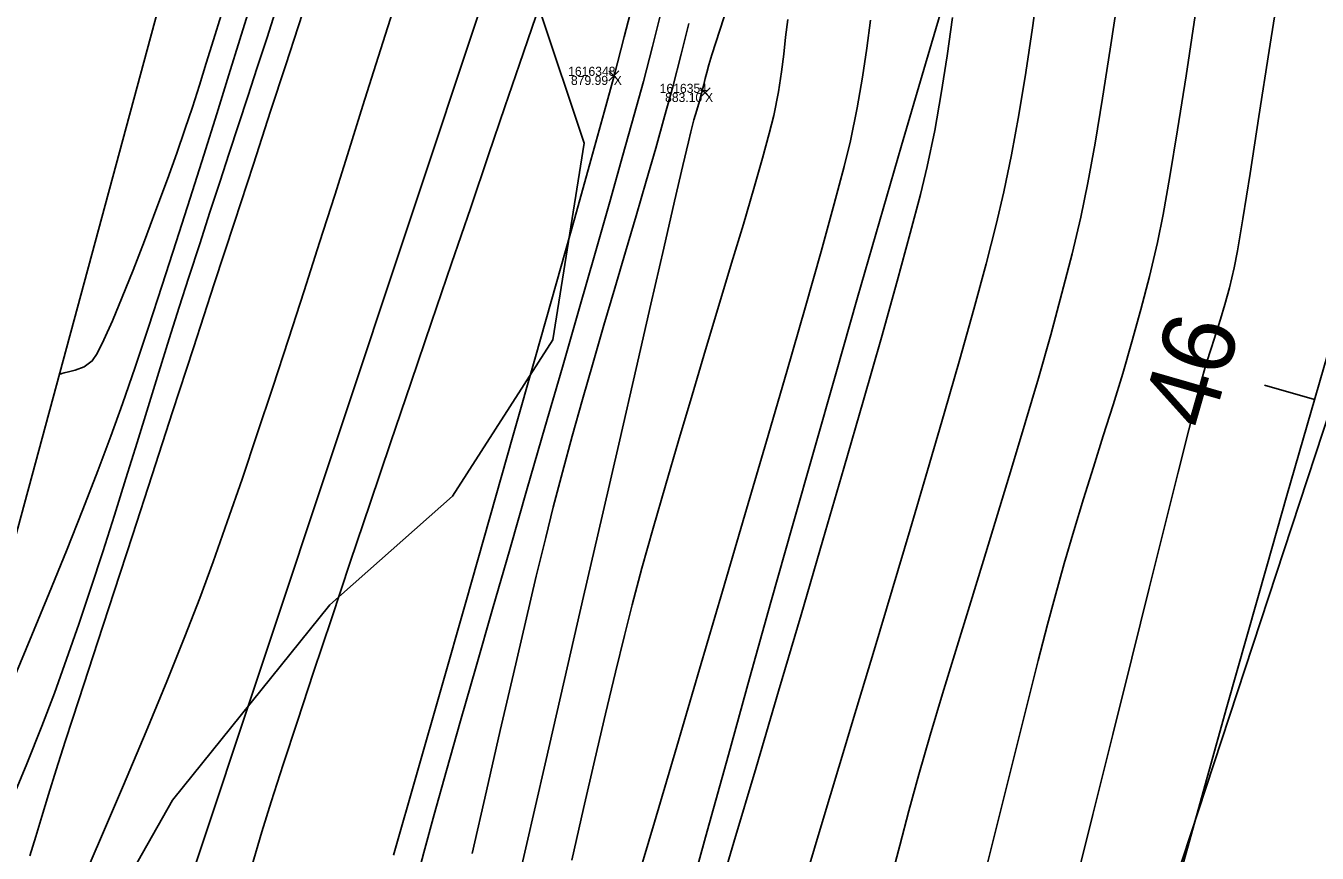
# Model space of a CAD drawing. Extents: x 1957117 to 1971063, y 701601 to 715861.
# Drawn here: x 1963390.55 to 1963440.29, y 706502.81 to 706534.69 of the extents above; entities that cross this region are included whole.
import ezdxf

# ---------------------------------------------------------------- set-up
doc = ezdxf.new("R2010")
doc.units = 0
for name, color, linetype in [('AP_X_Lights', 7, 'Continuous'), ('DT_X_Break_Line', 7, 'Continuous'), ('DT_X_Contour_Major', 7, 'Continuous'), ('DT_X_Contour_Minor', 7, 'Continuous'), ('DT_X_TIN_Hull', 7, 'Continuous'), ('GE_X_CL_20', 7, 'Continuous'), ('HY_X_Water_Edge', 7, 'Continuous'), ('PV_P_Shoulder', 7, 'Continuous'), ('RS_Raster1', 7, 'Continuous'), ('RW_X_Esmt_RR', 7, 'Continuous'), ('SC_Scratch1', 7, 'Continuous'), ('SC_Shading5', 7, 'Continuous'), ('VG_X_Tree_Line_Rt', 7, 'Continuous')]:
    doc.layers.add(name, color=color, linetype=linetype)

msp = doc.modelspace()

# ---------------------------------------------------------------- linework, layer by layer
at = {"layer": 'AP_X_Lights'}
for p, q in [((1963413.002, 706532.569), (1963413.39, 706532.959)), ((1963413.002, 706532.959), (1963413.39, 706532.569)), ((1963416.518, 706531.913), (1963416.906, 706532.303)), ((1963416.518, 706532.303), (1963416.906, 706531.913))]:
    msp.add_line(p, q, dxfattribs=at)
at = {"layer": 'DT_X_Break_Line'}
for points in [[(1963218.329, 705756.178), (1963229.265, 705808.356), (1963234.8, 705853.147), (1963240.079, 705903.468), (1963258.033, 705954.684), (1963270.287, 705999.321), (1963276.323, 706049.345), (1963291.502, 706096.678), (1963290.138, 706117.655), (1963319.921, 706191.295), (1963330.374, 706242.631), (1963344.413, 706289.409), (1963345.772, 706340.009), (1963383.117, 706434.704), (1963392.11, 706487.426), (1963408.164, 706535.687), (1963423.633, 706582.721), (1963435.242, 706630.63), (1963443.084, 706680.696), (1963464.732, 706726.815), (1963480.654, 706774.214), (1963508.465, 706799.669), (1963511.002, 706809.48)], [(1963248.355, 705747.376), (1963261.829, 705795.923), (1963267.581, 705840.559), (1963287.153, 705892.264), (1963291.083, 705944.763), (1963301.574, 705996.211), (1963311.528, 706039.027), (1963334.717, 706086.75), (1963331.957, 706106.508), (1963348.786, 706182.796), (1963365.664, 706223.934), (1963373.462, 706281.461), (1963387.853, 706330.217), (1963397.264, 706379.501), (1963407.696, 706427.592), (1963426.755, 706477.16), (1963442.136, 706524.014), (1963446.007, 706569.971), (1963489.391, 706666.839), (1963500.526, 706701.536)]]:
    msp.add_lwpolyline(points, dxfattribs=at)
at = {"layer": 'DT_X_Contour_Major'}
for points in [[(1963438.886, 706536.592), (1963438.445, 706533.747), (1963438.047, 706531.194), (1963437.702, 706529.007), (1963437.421, 706527.258), (1963437.215, 706526.021), (1963437.094, 706525.368), (1963436.91, 706524.591), (1963436.736, 706523.95), (1963436.566, 706523.391), (1963436.394, 706522.86), (1963436.213, 706522.303), (1963436.017, 706521.666), (1963435.8, 706520.895), (1963435.643, 706520.286), (1963435.35, 706519.13), (1963434.939, 706517.492), (1963434.424, 706515.435), (1963433.822, 706513.024), (1963433.148, 706510.321), (1963432.418, 706507.391), (1963431.648, 706504.298), (1963430.854, 706501.105)], [(1963438.886, 706536.592), (1963438.445, 706533.747), (1963438.047, 706531.194), (1963437.702, 706529.007), (1963437.421, 706527.258), (1963437.215, 706526.021), (1963437.094, 706525.368), (1963436.91, 706524.591), (1963436.736, 706523.95), (1963436.566, 706523.391), (1963436.394, 706522.86), (1963436.213, 706522.303), (1963436.017, 706521.666), (1963435.8, 706520.895), (1963435.643, 706520.286), (1963435.35, 706519.13), (1963434.939, 706517.492), (1963434.424, 706515.435), (1963433.822, 706513.024), (1963433.148, 706510.321), (1963432.418, 706507.391), (1963431.648, 706504.298), (1963430.854, 706501.105)], [(1963401.387, 706535.737), (1963401.036, 706534.655), (1963400.561, 706533.193), (1963399.981, 706531.41), (1963399.316, 706529.367), (1963398.587, 706527.126), (1963397.812, 706524.746), (1963397.012, 706522.289), (1963396.206, 706519.815), (1963395.415, 706517.385), (1963394.657, 706515.059), (1963393.954, 706512.898), (1963393.324, 706510.963), (1963392.787, 706509.315), (1963392.364, 706508.014), (1963392.074, 706507.121), (1963391.723, 706506.021), (1963391.429, 706505.073), (1963391.174, 706504.232), (1963390.941, 706503.458), (1963390.712, 706502.707)], [(1963401.387, 706535.737), (1963401.036, 706534.655), (1963400.561, 706533.193), (1963399.981, 706531.41), (1963399.316, 706529.367), (1963398.587, 706527.126), (1963397.812, 706524.746), (1963397.012, 706522.289), (1963396.206, 706519.815), (1963395.415, 706517.385), (1963394.657, 706515.059), (1963393.954, 706512.898), (1963393.324, 706510.963), (1963392.787, 706509.315), (1963392.364, 706508.014), (1963392.074, 706507.121), (1963391.723, 706506.021), (1963391.429, 706505.073), (1963391.174, 706504.232), (1963390.941, 706503.458), (1963390.712, 706502.707)], [(1963414.048, 706536.006), (1963413.604, 706534.269), (1963413.208, 706532.762), (1963412.828, 706531.36), (1963412.319, 706529.519), (1963411.697, 706527.296), (1963410.981, 706524.75), (1963410.186, 706521.938), (1963409.329, 706518.918), (1963408.428, 706515.749), (1963407.5, 706512.488), (1963406.56, 706509.195), (1963405.626, 706505.926), (1963404.716, 706502.74)], [(1963414.048, 706536.006), (1963413.604, 706534.269), (1963413.208, 706532.762), (1963412.828, 706531.36), (1963412.319, 706529.519), (1963411.697, 706527.296), (1963410.981, 706524.75), (1963410.186, 706521.938), (1963409.329, 706518.918), (1963408.428, 706515.749), (1963407.5, 706512.488), (1963406.56, 706509.195), (1963405.626, 706505.926), (1963404.716, 706502.74)], [(1963423.081, 706534.912), (1963422.946, 706533.836), (1963422.783, 706532.715), (1963422.577, 706531.529), (1963422.316, 706530.255), (1963422.075, 706529.272), (1963421.69, 706527.834), (1963421.181, 706525.999), (1963420.564, 706523.825), (1963419.858, 706521.371), (1963419.081, 706518.693), (1963418.251, 706515.852), (1963417.386, 706512.904), (1963416.504, 706509.909), (1963415.624, 706506.923), (1963414.762, 706504.005), (1963413.937, 706501.214)], [(1963423.081, 706534.912), (1963422.946, 706533.836), (1963422.783, 706532.715), (1963422.577, 706531.529), (1963422.316, 706530.255), (1963422.075, 706529.272), (1963421.69, 706527.834), (1963421.181, 706525.999), (1963420.564, 706523.825), (1963419.858, 706521.371), (1963419.081, 706518.693), (1963418.251, 706515.852), (1963417.386, 706512.904), (1963416.504, 706509.909), (1963415.624, 706506.923), (1963414.762, 706504.005), (1963413.937, 706501.214)]]:
    msp.add_lwpolyline(points, dxfattribs=at)
at = {"layer": 'DT_X_Contour_Minor'}
for points in [[(1963429.57, 706536.389), (1963429.321, 706534.615), (1963429.065, 706532.899), (1963428.799, 706531.262), (1963428.52, 706529.722), (1963428.227, 706528.3), (1963427.928, 706527.041), (1963427.536, 706525.521), (1963427.063, 706523.776), (1963426.521, 706521.844), (1963425.924, 706519.76), (1963425.284, 706517.562), (1963424.613, 706515.285), (1963423.923, 706512.966), (1963423.227, 706510.641), (1963422.538, 706508.348), (1963421.868, 706506.121), (1963421.23, 706503.998), (1963420.635, 706502.016)], [(1963429.57, 706536.389), (1963429.321, 706534.615), (1963429.065, 706532.899), (1963428.799, 706531.262), (1963428.52, 706529.722), (1963428.227, 706528.3), (1963427.928, 706527.041), (1963427.536, 706525.521), (1963427.063, 706523.776), (1963426.521, 706521.844), (1963425.924, 706519.76), (1963425.284, 706517.562), (1963424.613, 706515.285), (1963423.923, 706512.966), (1963423.227, 706510.641), (1963422.538, 706508.348), (1963421.868, 706506.121), (1963421.23, 706503.998), (1963420.635, 706502.016)], [(1963404.908, 706535.957), (1963404.496, 706534.657), (1963404.037, 706533.203), (1963403.539, 706531.62), (1963403.007, 706529.933), (1963402.448, 706528.165), (1963401.868, 706526.341), (1963401.274, 706524.485), (1963400.672, 706522.621), (1963400.068, 706520.774), (1963399.469, 706518.967), (1963398.881, 706517.226), (1963398.311, 706515.574), (1963397.765, 706514.036), (1963397.249, 706512.635), (1963396.678, 706511.163), (1963395.98, 706509.434), (1963395.182, 706507.505), (1963394.31, 706505.435), (1963393.393, 706503.281), (1963392.455, 706501.102)], [(1963404.908, 706535.957), (1963404.496, 706534.657), (1963404.037, 706533.203), (1963403.539, 706531.62), (1963403.007, 706529.933), (1963402.448, 706528.165), (1963401.868, 706526.341), (1963401.274, 706524.485), (1963400.672, 706522.621), (1963400.068, 706520.774), (1963399.469, 706518.967), (1963398.881, 706517.226), (1963398.311, 706515.574), (1963397.765, 706514.036), (1963397.249, 706512.635), (1963396.678, 706511.163), (1963395.98, 706509.434), (1963395.182, 706507.505), (1963394.31, 706505.435), (1963393.393, 706503.281), (1963392.455, 706501.102)], [(1963399.241, 706502.272), (1963399.646, 706503.629), (1963400.006, 706504.786), (1963400.466, 706506.224), (1963401.015, 706507.904), (1963401.637, 706509.789), (1963402.32, 706511.841), (1963403.051, 706514.021), (1963403.816, 706516.293), (1963404.602, 706518.619), (1963405.395, 706520.959), (1963406.182, 706523.278), (1963406.95, 706525.536), (1963407.686, 706527.696), (1963408.376, 706529.72), (1963409.006, 706531.571), (1963409.564, 706533.21), (1963410.036, 706534.599), (1963410.529, 706536.04)], [(1963399.241, 706502.272), (1963399.646, 706503.629), (1963400.006, 706504.786), (1963400.466, 706506.224), (1963401.015, 706507.904), (1963401.637, 706509.789), (1963402.32, 706511.841), (1963403.051, 706514.021), (1963403.816, 706516.293), (1963404.602, 706518.619), (1963405.395, 706520.959), (1963406.182, 706523.278), (1963406.95, 706525.536), (1963407.686, 706527.696), (1963408.376, 706529.72), (1963409.006, 706531.571), (1963409.564, 706533.21), (1963410.036, 706534.599), (1963410.529, 706536.04)], [(1963417.76, 706536.008), (1963417.286, 706534.53), (1963416.98, 706533.571), (1963416.86, 706533.191), (1963416.78, 706532.894), (1963416.724, 706532.661), (1963416.67, 706532.428), (1963416.595, 706532.13), (1963416.499, 706531.789), (1963416.397, 706531.447), (1963416.286, 706531.064), (1963416.161, 706530.604), (1963416.071, 706530.221), (1963415.86, 706529.312), (1963415.541, 706527.93), (1963415.126, 706526.129), (1963414.627, 706523.962), (1963414.057, 706521.482), (1963413.426, 706518.743), (1963412.749, 706515.797), (1963412.036, 706512.699), (1963411.301, 706509.502), (1963410.554, 706506.258), (1963409.809, 706503.022), (1963409.077, 706499.846)], [(1963417.76, 706536.008), (1963417.286, 706534.53), (1963416.98, 706533.571), (1963416.86, 706533.191), (1963416.78, 706532.894), (1963416.724, 706532.661), (1963416.67, 706532.428), (1963416.595, 706532.13), (1963416.499, 706531.789), (1963416.397, 706531.447), (1963416.286, 706531.064), (1963416.161, 706530.604), (1963416.071, 706530.221), (1963415.86, 706529.312), (1963415.541, 706527.93), (1963415.126, 706526.129), (1963414.627, 706523.962), (1963414.057, 706521.482), (1963413.426, 706518.743), (1963412.749, 706515.797), (1963412.036, 706512.699), (1963411.301, 706509.502), (1963410.554, 706506.258), (1963409.809, 706503.022), (1963409.077, 706499.846)], [(1963432.618, 706535.816), (1963432.317, 706533.799), (1963432.022, 706531.907), (1963431.733, 706530.175), (1963431.453, 706528.636), (1963431.183, 706527.323), (1963430.85, 706525.907), (1963430.461, 706524.389), (1963430.025, 706522.785), (1963429.55, 706521.113), (1963429.045, 706519.391), (1963428.518, 706517.634), (1963427.979, 706515.861), (1963427.435, 706514.089), (1963426.896, 706512.335), (1963426.369, 706510.617), (1963425.864, 706508.951), (1963425.389, 706507.355), (1963424.953, 706505.846), (1963424.564, 706504.442), (1963424.212, 706503.115), (1963423.834, 706501.66)], [(1963432.618, 706535.816), (1963432.317, 706533.799), (1963432.022, 706531.907), (1963431.733, 706530.175), (1963431.453, 706528.636), (1963431.183, 706527.323), (1963430.85, 706525.907), (1963430.461, 706524.389), (1963430.025, 706522.785), (1963429.55, 706521.113), (1963429.045, 706519.391), (1963428.518, 706517.634), (1963427.979, 706515.861), (1963427.435, 706514.089), (1963426.896, 706512.335), (1963426.369, 706510.617), (1963425.864, 706508.951), (1963425.389, 706507.355), (1963424.953, 706505.846), (1963424.564, 706504.442), (1963424.212, 706503.115), (1963423.834, 706501.66)], [(1963389.943, 706504.677), (1963390.591, 706506.255), (1963391.167, 706507.702), (1963391.654, 706508.982), (1963392.124, 706510.29), (1963392.591, 706511.641), (1963393.055, 706513.024), (1963393.513, 706514.426), (1963393.964, 706515.838), (1963394.407, 706517.246), (1963394.841, 706518.641), (1963395.264, 706520.01), (1963395.676, 706521.343), (1963396.075, 706522.627), (1963396.46, 706523.852), (1963396.829, 706525.005), (1963397.249, 706526.297), (1963397.644, 706527.511), (1963398.021, 706528.666), (1963398.386, 706529.782), (1963398.745, 706530.878), (1963399.103, 706531.975), (1963399.467, 706533.091), (1963399.843, 706534.246), (1963400.236, 706535.461)], [(1963389.943, 706504.677), (1963390.591, 706506.255), (1963391.167, 706507.702), (1963391.654, 706508.982), (1963392.124, 706510.29), (1963392.591, 706511.641), (1963393.055, 706513.024), (1963393.513, 706514.426), (1963393.964, 706515.838), (1963394.407, 706517.246), (1963394.841, 706518.641), (1963395.264, 706520.01), (1963395.676, 706521.343), (1963396.075, 706522.627), (1963396.46, 706523.852), (1963396.829, 706525.005), (1963397.249, 706526.297), (1963397.644, 706527.511), (1963398.021, 706528.666), (1963398.386, 706529.782), (1963398.745, 706530.878), (1963399.103, 706531.975), (1963399.467, 706533.091), (1963399.843, 706534.246), (1963400.236, 706535.461)], [(1963390.129, 706509.632), (1963390.786, 706511.209), (1963391.455, 706512.837), (1963392.116, 706514.468), (1963392.746, 706516.052), (1963393.325, 706517.54), (1963393.83, 706518.883), (1963394.278, 706520.133), (1963394.763, 706521.543), (1963395.277, 706523.076), (1963395.808, 706524.696), (1963396.347, 706526.366), (1963396.883, 706528.048), (1963397.407, 706529.707), (1963397.908, 706531.305), (1963398.375, 706532.805), (1963398.8, 706534.171), (1963399.171, 706535.366)], [(1963390.129, 706509.632), (1963390.786, 706511.209), (1963391.455, 706512.837), (1963392.116, 706514.468), (1963392.746, 706516.052), (1963393.325, 706517.54), (1963393.83, 706518.883), (1963394.278, 706520.133), (1963394.763, 706521.543), (1963395.277, 706523.076), (1963395.808, 706524.696), (1963396.347, 706526.366), (1963396.883, 706528.048), (1963397.407, 706529.707), (1963397.908, 706531.305), (1963398.375, 706532.805), (1963398.8, 706534.171), (1963399.171, 706535.366)], [(1963391.891, 706521.276), (1963391.934, 706521.292), (1963392.031, 706521.321), (1963392.202, 706521.361), (1963392.459, 706521.426), (1963392.796, 706521.555), (1963393.11, 706521.779), (1963393.297, 706522.06), (1963393.561, 706522.591), (1963393.888, 706523.331), (1963394.266, 706524.241), (1963394.681, 706525.281), (1963395.118, 706526.412), (1963395.564, 706527.593), (1963396.006, 706528.784), (1963396.367, 706529.784), (1963396.683, 706530.701), (1963396.97, 706531.564), (1963397.239, 706532.406), (1963397.503, 706533.256), (1963397.776, 706534.147), (1963398.071, 706535.108)], [(1963391.891, 706521.276), (1963391.934, 706521.292), (1963392.031, 706521.321), (1963392.202, 706521.361), (1963392.459, 706521.426), (1963392.796, 706521.555), (1963393.11, 706521.779), (1963393.297, 706522.06), (1963393.561, 706522.591), (1963393.888, 706523.331), (1963394.266, 706524.241), (1963394.681, 706525.281), (1963395.118, 706526.412), (1963395.564, 706527.593), (1963396.006, 706528.784), (1963396.367, 706529.784), (1963396.683, 706530.701), (1963396.97, 706531.564), (1963397.239, 706532.406), (1963397.503, 706533.256), (1963397.776, 706534.147), (1963398.071, 706535.108)], [(1963415.054, 706535.331), (1963414.69, 706533.898), (1963414.337, 706532.551), (1963413.987, 706531.265), (1963413.553, 706529.706), (1963413.046, 706527.913), (1963412.48, 706525.927), (1963411.867, 706523.789), (1963411.218, 706521.538), (1963410.548, 706519.215), (1963409.868, 706516.859), (1963409.19, 706514.511), (1963408.528, 706512.212), (1963407.894, 706510), (1963407.299, 706507.918), (1963406.758, 706506.004), (1963406.281, 706504.299), (1963405.882, 706502.843), (1963405.574, 706501.676)], [(1963415.054, 706535.331), (1963414.69, 706533.898), (1963414.337, 706532.551), (1963413.987, 706531.265), (1963413.553, 706529.706), (1963413.046, 706527.913), (1963412.48, 706525.927), (1963411.867, 706523.789), (1963411.218, 706521.538), (1963410.548, 706519.215), (1963409.868, 706516.859), (1963409.19, 706514.511), (1963408.528, 706512.212), (1963407.894, 706510), (1963407.299, 706507.918), (1963406.758, 706506.004), (1963406.281, 706504.299), (1963405.882, 706502.843), (1963405.574, 706501.676)], [(1963435.594, 706535.084), (1963435.239, 706532.769), (1963434.911, 706530.686), (1963434.614, 706528.886), (1963434.354, 706527.422), (1963434.138, 706526.346), (1963433.83, 706525.032), (1963433.502, 706523.758), (1963433.157, 706522.516), (1963432.798, 706521.296), (1963432.429, 706520.091), (1963432.053, 706518.891), (1963431.674, 706517.687), (1963431.293, 706516.472), (1963430.916, 706515.237), (1963430.544, 706513.972), (1963430.182, 706512.669), (1963429.907, 706511.623), (1963429.549, 706510.232), (1963429.12, 706508.539), (1963428.63, 706506.592), (1963428.091, 706504.435), (1963427.514, 706502.114)], [(1963435.594, 706535.084), (1963435.239, 706532.769), (1963434.911, 706530.686), (1963434.614, 706528.886), (1963434.354, 706527.422), (1963434.138, 706526.346), (1963433.83, 706525.032), (1963433.502, 706523.758), (1963433.157, 706522.516), (1963432.798, 706521.296), (1963432.429, 706520.091), (1963432.053, 706518.891), (1963431.674, 706517.687), (1963431.293, 706516.472), (1963430.916, 706515.237), (1963430.544, 706513.972), (1963430.182, 706512.669), (1963429.907, 706511.623), (1963429.549, 706510.232), (1963429.12, 706508.539), (1963428.63, 706506.592), (1963428.091, 706504.435), (1963427.514, 706502.114)], [(1963416.089, 706534.778), (1963415.796, 706533.604), (1963415.466, 706532.34), (1963415.155, 706531.201), (1963414.813, 706529.984), (1963414.445, 706528.703), (1963414.056, 706527.367), (1963413.652, 706525.989), (1963413.238, 706524.581), (1963412.821, 706523.154), (1963412.405, 706521.719), (1963411.996, 706520.289), (1963411.6, 706518.875), (1963411.222, 706517.488), (1963410.868, 706516.14), (1963410.575, 706514.971), (1963410.215, 706513.481), (1963409.798, 706511.715), (1963409.332, 706509.718), (1963408.827, 706507.536), (1963408.294, 706505.215), (1963407.742, 706502.798)], [(1963416.089, 706534.778), (1963415.796, 706533.604), (1963415.466, 706532.34), (1963415.155, 706531.201), (1963414.813, 706529.984), (1963414.445, 706528.703), (1963414.056, 706527.367), (1963413.652, 706525.989), (1963413.238, 706524.581), (1963412.821, 706523.154), (1963412.405, 706521.719), (1963411.996, 706520.289), (1963411.6, 706518.875), (1963411.222, 706517.488), (1963410.868, 706516.14), (1963410.575, 706514.971), (1963410.215, 706513.481), (1963409.798, 706511.715), (1963409.332, 706509.718), (1963408.827, 706507.536), (1963408.294, 706505.215), (1963407.742, 706502.798)], [(1963419.896, 706534.94), (1963419.813, 706534.258), (1963419.745, 706533.605), (1963419.664, 706532.923), (1963419.544, 706532.151), (1963419.36, 706531.232), (1963419.189, 706530.544), (1963418.928, 706529.594), (1963418.591, 706528.419), (1963418.189, 706527.056), (1963417.737, 706525.541), (1963417.248, 706523.912), (1963416.736, 706522.205), (1963416.213, 706520.457), (1963415.693, 706518.704), (1963415.189, 706516.984), (1963414.715, 706515.334), (1963414.284, 706513.789), (1963413.909, 706512.386), (1963413.607, 706511.196), (1963413.263, 706509.787), (1963412.882, 706508.188), (1963412.47, 706506.428), (1963412.033, 706504.537), (1963411.576, 706502.542)], [(1963419.896, 706534.94), (1963419.813, 706534.258), (1963419.745, 706533.605), (1963419.664, 706532.923), (1963419.544, 706532.151), (1963419.36, 706531.232), (1963419.189, 706530.544), (1963418.928, 706529.594), (1963418.591, 706528.419), (1963418.189, 706527.056), (1963417.737, 706525.541), (1963417.248, 706523.912), (1963416.736, 706522.205), (1963416.213, 706520.457), (1963415.693, 706518.704), (1963415.189, 706516.984), (1963414.715, 706515.334), (1963414.284, 706513.789), (1963413.909, 706512.386), (1963413.607, 706511.196), (1963413.263, 706509.787), (1963412.882, 706508.188), (1963412.47, 706506.428), (1963412.033, 706504.537), (1963411.576, 706502.542)], [(1963426.244, 706535.014), (1963426.036, 706533.539), (1963425.809, 706532.086), (1963425.557, 706530.663), (1963425.272, 706529.278), (1963425.009, 706528.194), (1963424.617, 706526.701), (1963424.11, 706524.849), (1963423.504, 706522.689), (1963422.815, 706520.273), (1963422.059, 706517.65), (1963421.252, 706514.873), (1963420.409, 706511.991), (1963419.547, 706509.057), (1963418.681, 706506.12), (1963417.827, 706503.232), (1963417.001, 706500.443)], [(1963426.244, 706535.014), (1963426.036, 706533.539), (1963425.809, 706532.086), (1963425.557, 706530.663), (1963425.272, 706529.278), (1963425.009, 706528.194), (1963424.617, 706526.701), (1963424.11, 706524.849), (1963423.504, 706522.689), (1963422.815, 706520.273), (1963422.059, 706517.65), (1963421.252, 706514.873), (1963420.409, 706511.991), (1963419.547, 706509.057), (1963418.681, 706506.12), (1963417.827, 706503.232), (1963417.001, 706500.443)]]:
    msp.add_lwpolyline(points, dxfattribs=at)
at = {"layer": 'DT_X_TIN_Hull'}
msp.add_lwpolyline([(1963495.509, 706817.37), (1963480.654, 706774.214), (1963464.732, 706726.815), (1963443.084, 706680.696), (1963439.989, 706681.954), (1963422.341, 706634.767), (1963409.759, 706587.541), (1963383.299, 706489.662), (1963371.06, 706438.048), (1963369.543, 706438.68), (1963344.28, 706340.158), (1963318.949, 706243.571), (1963307.297, 706195.415), (1963288.342, 706117.136), (1963272.445, 706050.395), (1963261.075, 706002.095), (1963254.734, 705951.873), (1963238.207, 705904.757)], dxfattribs=at)
at = {"layer": 'GE_X_CL_20'}
msp.add_line((1963440.186, 706520.29), (1963438.265, 706520.844), dxfattribs=at)
msp.add_arc((1965275.353, 705991.399), 1909.859, 144.852303, 166.495347, dxfattribs=at)
at = {"layer": 'HY_X_Water_Edge'}
msp.add_spline([(1963191.723, 701994.048), (1963062.047, 702441.167), (1962863.491, 703169.356), (1962827.53, 703438.691), (1962823.213, 703537.412), (1962817.962, 703593.874), (1962817.97, 703697.316), (1962828.582, 703804.235), (1962836.461, 703844.734), (1962850.687, 703896.004), (1962867.251, 703938.846), (1962873.848, 703992.355), (1962884.135, 704091.371), (1962891.241, 704140.854), (1962897.382, 704180.529), (1962905.467, 704230.979), (1962943.949, 704328.022), (1962948.537, 704378.842), (1962964.114, 704426.264), (1963004.885, 704570.73), (1963042.054, 704716.522), (1963062.038, 704814.417), (1963072.171, 704860.237), (1963090.023, 704956.798), (1963107.066, 705031.783), (1963133.773, 705105.742), (1963148.685, 705206.74), (1963175.48, 705301.059), (1963191.635, 705353.417), (1963210.988, 705447.286), (1963219.532, 705497.27), (1963230.124, 705549.475), (1963251.052, 705591.159), (1963275.289, 705693.429), (1963292.982, 705784.032), (1963302.841, 705839.645), (1963335.126, 705936.766), (1963359.752, 706046.75), (1963389.133, 706177.299), (1963417.827, 706273.456), (1963475.868, 706451.902), (1963533.782, 706640.53), (1963553.86, 706696.984), (1963580.184, 706715.425), (1963609.172, 706718.73), (1963617.062, 706714.691), (1963619.447, 706694.678), (1963564.282, 706533.07), (1963531.853, 706395.229), (1963434.4, 706006.96), (1963354.09, 705679.186), (1963237.513, 705206.07), (1963167.369, 704892.962), (1963059.145, 704434.176), (1962907.914, 703908.742), (1962877.458, 703703.326), (1962898.357, 703412.121), (1962942.65, 703052.267), (1963048.963, 702674.866), (1963191.468, 702189.666), (1963245.396, 702019.832)], degree=3, dxfattribs=at)
at = {"layer": 'RW_X_Esmt_RR'}
msp.add_arc((1965275.353, 705991.399), 1927.859, 154.889891, 166.495347, dxfattribs=at)
at = {"layer": 'SC_Shading5'}
for points in [[(1963026.912, 704294.121), (1963138.818, 704737.794), (1963251.679, 705213.963), (1963374.306, 705730.111), (1963454.783, 706045.593), (1963517.244, 706296.713), (1963562.763, 706479.256), (1963580.13, 706553.799), (1963589.678, 706586.994)], [(1963609.915, 706579.703), (1963587.283, 706499.153), (1963552.056, 706354.005), (1963480.911, 706069.234), (1963357.401, 705576.869), (1963272.751, 705226.931), (1963210.247, 704956.481), (1963044.97, 704288.881)]]:
    msp.add_spline(points, degree=3, dxfattribs=at)
at = {"layer": 'VG_X_Tree_Line_Rt'}
msp.add_lwpolyline([(1963434.519, 706606.841), (1963430.801, 706600.201), (1963426.256, 706597.421), (1963433.448, 706585.03), (1963435.189, 706579.434), (1963433.944, 706573.317), (1963427.371, 706569.289), (1963422.832, 706566.286), (1963419.815, 706561.748), (1963420.509, 706554.228), (1963417.471, 706550.733), (1963417.425, 706542.962), (1963414.803, 706539.956), (1963410.352, 706535.288), (1963412.056, 706530.175), (1963410.847, 706522.588), (1963406.98, 706516.565), (1963402.265, 706512.376), (1963396.199, 706504.856), (1963391.631, 706496.78)], dxfattribs=at)

# ---------------------------------------------------------------- texts
at = {"layer": 'GE_X_CL_20'}
msp.add_text('46', height=2.8, rotation=73.9231, dxfattribs=at).set_placement((1963436.186, 706519.049))
at = {"layer": 'PV_P_Shoulder'}
for s, p in [('879.99', (1963411.548, 706532.414)), ('883.10', (1963415.174, 706531.758))]:
    msp.add_text(s, height=0.35, dxfattribs=at).set_placement(p)
at = {"layer": 'RS_Raster1'}
for s, p in [('1616348', (1963411.441, 706532.764)), ('1616354', (1963414.965, 706532.108))]:
    msp.add_text(s, height=0.35, dxfattribs=at).set_placement(p)
at = {"layer": 'SC_Scratch1'}
for p in [(1963413.196, 706532.414), (1963416.712, 706531.758)]:
    msp.add_text('X', height=0.35, dxfattribs=at).set_placement(p)

doc.saveas('drawing.dxf')
